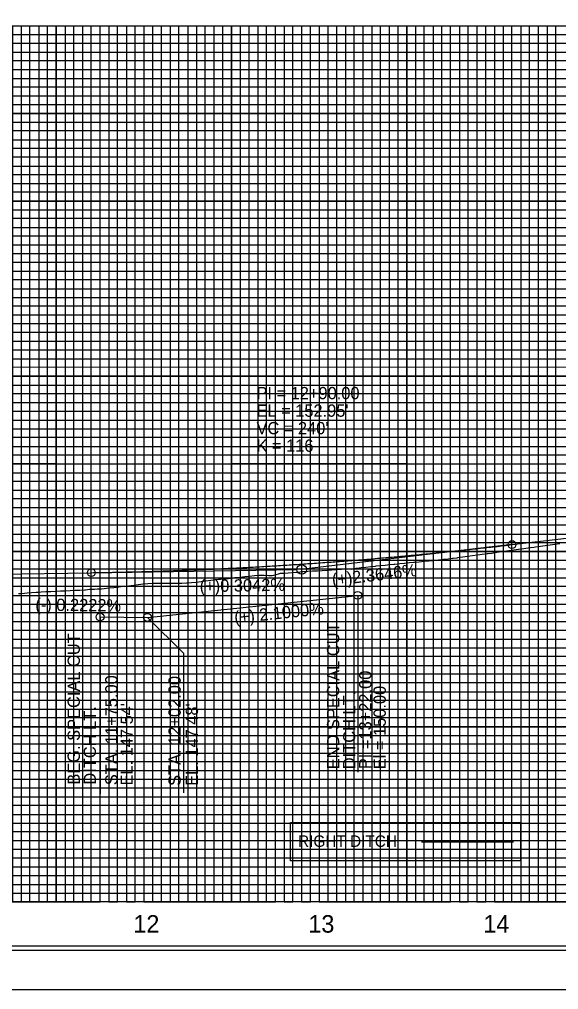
# Model space of a CAD drawing. Extents: x 573468 to 580768, y -57414 to -51768.
# Drawn here: x 579024 to 579332, y -57414 to -56860 of the extents above; entities that cross this region are included whole.
import ezdxf

# ---------------------------------------------------------------- set-up
doc = ezdxf.new("R2010")
doc.units = 0
for name, color, linetype in [('Exist Vertical Profile Ground Line', 7, 'Continuous'), ('Exist Vertical Profile Horizontal Axis Label Major', 7, 'Continuous'), ('Prop Approach Slab Hatching', 7, 'Continuous'), ('Prop Grid Mask', 7, 'Continuous'), ('Prop PFL Ditch Label CELL', 7, 'Continuous'), ('Prop Vertical Profile Curve Label', 7, 'Continuous'), ('Prop Vertical Profile Ditch Grade Right', 7, 'Continuous'), ('Prop Vertical Profile Ditch Grade Right Label', 7, 'Continuous'), ('Prop Vertical Profile Grade', 7, 'Continuous'), ('Prop Vertical Profile Grade Label', 7, 'Continuous'), ('Prop VPI Ditch Grade Right Label', 7, 'Continuous'), ('Prop VPI Label', 7, 'Continuous'), ('Sheet Cutting Line CELL', 7, 'Continuous'), ('Sheet DOT Grid CELL', 7, 'Continuous'), ('Sheet Layout Profile Border Port 2', 7, 'Continuous'), ('Sheet Plot Border Inside CELL', 7, 'Continuous'), ('Sheet Plot Border Outside CELL', 7, 'Continuous'), ('Sheet Profile CELL', 7, 'Continuous'), ('Sheet Profile Grid Major CELL', 7, 'Continuous'), ('Sheet Profile Grid Middle CELL', 7, 'Continuous'), ('Sheet Profile Grid Minor CELL', 7, 'Continuous')]:
    doc.layers.add(name, color=color, linetype=linetype)

# ---------------------------------------------------------------- blocks, each defined once
blk = doc.blocks.new('Ditch Label Right')
at = {"layer": 'Prop Grid Mask'}
blk.add_lwpolyline([(-75, 12.5), (75, 12.5), (75, -12.5), (-75, -12.5)], close=True, dxfattribs=at)
at = {"layer": 'Prop PFL Ditch Label CELL'}
for p, q in [((-75, -2.5), (-75, -2.5)), ((10.55, -0.15), (70.55, -0.15))]:
    blk.add_line(p, q, dxfattribs=at)
blk.add_text('RIGHT DITCH', height=7.485, dxfattribs=at).set_placement((-70, -3.4))

msp = doc.modelspace()

# ---------------------------------------------------------------- linework, layer by layer
at = {"layer": 'Exist Vertical Profile Ground Line'}
for points in [[(579143.48, -57178.85), (579144.42, -57178.75), (579147.19, -57178.44), (579149.95, -57178.14), (579152.72, -57177.84), (579155.48, -57177.54), (579158.25, -57177.25), (579161.01, -57176.99), (579163.78, -57177.11), (579166.54, -57177.24), (579167.9, -57177.31), (579168.44, -57177.25), (579169.31, -57177.01), (579172.07, -57176.26), (579173.07, -57175.99), (579174.84, -57175.86), (579177.61, -57175.66), (579180.37, -57175.46), (579182.19, -57175.33), (579183.14, -57175.25), (579185.53, -57175.04), (579185.9, -57175.01), (579188.67, -57174.83), (579191.43, -57174.65), (579194.2, -57174.48), (579196.96, -57174.3), (579199.73, -57174.13), (579202.49, -57173.97), (579205.26, -57173.81), (579208.02, -57173.65), (579210.82, -57173.49), (579213.73, -57173.52), (579215.75, -57173.31), (579216.32, -57173.13), (579216.7, -57173.01), (579219.09, -57172.74), (579221.85, -57172.44), (579224.62, -57172.13), (579227.38, -57171.83), (579227.81, -57171.78), (579230.15, -57171.54), (579232.91, -57171.25), (579234.21, -57171.12), (579235.68, -57170.97), (579237.8, -57170.76), (579238.44, -57170.69), (579241.21, -57170.42), (579243.97, -57170.14), (579246.74, -57169.87), (579249.11, -57169.64), (579249.51, -57169.6), (579252.27, -57169.34), (579255.04, -57169.08), (579257.8, -57168.82), (579259.93, -57168.63), (579260.57, -57168.56), (579263.33, -57168.25), (579266.1, -57167.95), (579268.86, -57167.65), (579271.29, -57167.39), (579271.63, -57167.35), (579273.99, -57167.07), (579274.39, -57167.01), (579277.2, -57166.61), (579279.92, -57166.24), (579282.69, -57165.86), (579285.46, -57165.49), (579288.22, -57165.12), (579290.99, -57164.76), (579291.64, -57164.67), (579293.75, -57164.39), (579296.52, -57163.99), (579299.28, -57163.59), (579302.05, -57163.19), (579304.81, -57162.8), (579307.58, -57162.41), (579310.34, -57162.02), (579310.92, -57161.94), (579313.11, -57161.64), (579315.87, -57161.26), (579317.72, -57161.02), (579318.64, -57160.89), (579321.41, -57160.51), (579324.17, -57160.14), (579326.94, -57159.76), (579329.7, -57159.39), (579332.47, -57159.03)], [(579023.6, -57187.55), (579025.51, -57187.41), (579028.53, -57187.19), (579031.04, -57187), (579033.8, -57186.8), (579035.12, -57186.7), (579036.57, -57186.61), (579039.34, -57186.45), (579042.1, -57186.29), (579044.87, -57186.14), (579045.63, -57186.1), (579047.63, -57186.01), (579050.4, -57185.9), (579053.16, -57185.78), (579055.93, -57185.68), (579058.69, -57185.58), (579061.46, -57185.48), (579061.9, -57185.46), (579064.22, -57185.12), (579064.55, -57185.08), (579066.99, -57184.94), (579068.51, -57184.85), (579069.75, -57184.82), (579071.07, -57184.79), (579072.52, -57184.62), (579075.29, -57184.31), (579078.05, -57184), (579080.82, -57183.69), (579083.58, -57183.38), (579086.35, -57183.08), (579089.39, -57182.75), (579091.88, -57182.38), (579093.46, -57182.14), (579094.64, -57182.06), (579097.41, -57181.86), (579100.17, -57181.67), (579100.82, -57181.63), (579102.94, -57181.65), (579104.84, -57181.67), (579105.7, -57181.66), (579108.47, -57181.62), (579111.24, -57181.58), (579114, -57181.55), (579116.95, -57181.52), (579119.53, -57181.43), (579120.52, -57181.4), (579122.3, -57181.28), (579125.06, -57181.1), (579127.83, -57180.71), (579130.59, -57180.33), (579133.36, -57179.95), (579136.12, -57179.57), (579137.82, -57179.34), (579138.89, -57179.24), (579141.65, -57179), (579143.48, -57178.85)]]:
    msp.add_lwpolyline(points, dxfattribs=at)
at = {"layer": 'Prop Grid Mask'}
for points in [[(578945.21, -57063.55), (579045.21, -57063.55), (579045.21, -57113.55), (578945.21, -57113.55)], [(579145.21, -57063.55), (579245.21, -57063.55), (579245.21, -57113.55), (579145.21, -57113.55)]]:
    msp.add_lwpolyline(points, close=True, dxfattribs=at)
at = {"layer": 'Prop Vertical Profile Curve Label'}
for centre in [(579305.21, -57159.61), (579065.21, -57175.62)]:
    msp.add_circle(centre, 2.25, dxfattribs=at)
at = {"layer": 'Prop Vertical Profile Ditch Grade Right'}
msp.add_lwpolyline([(579070.21, -57200.85), (579097.21, -57201.15), (579217.21, -57188.55)], dxfattribs=at)
at = {"layer": 'Prop Vertical Profile Ditch Grade Right Label'}
for p, q in [((579217.21, -57188.55), (579217.21, -57289.51)), ((579070.21, -57200.85), (579070.21, -57301.81)), ((579117.89, -57221.49), (579097.21, -57201.15)), ((579117.89, -57221.49), (579117.89, -57301.23))]:
    msp.add_line(p, q, dxfattribs=at)
for centre in [(579217.21, -57188.55), (579070.21, -57200.85), (579097.21, -57201.15)]:
    msp.add_circle(centre, 2.25, dxfattribs=at)
at = {"layer": 'Prop Vertical Profile Grade'}
for p, q in [((579305.21, -57159.61), (579459.67, -57141.35)), ((578995.21, -57176.69), (579065.21, -57175.62))]:
    msp.add_line(p, q, dxfattribs=at)
msp.add_spline([(579065.21, -57175.62), (579070.01, -57175.55), (579074.81, -57175.46), (579079.61, -57175.36), (579084.41, -57175.25), (579089.21, -57175.14), (579094.01, -57175.01), (579098.81, -57174.87), (579103.61, -57174.72), (579108.41, -57174.57), (579113.21, -57174.4), (579118.01, -57174.22), (579122.81, -57174.04), (579127.61, -57173.84), (579132.41, -57173.63), (579137.21, -57173.42), (579142.01, -57173.19), (579146.81, -57172.95), (579151.61, -57172.71), (579156.41, -57172.45), (579161.21, -57172.19), (579166.01, -57171.91), (579170.81, -57171.63), (579175.61, -57171.33), (579180.41, -57171.02), (579185.21, -57170.71), (579190.01, -57170.38), (579194.81, -57170.05), (579199.61, -57169.7), (579204.41, -57169.35), (579209.21, -57168.98), (579214.01, -57168.61), (579218.81, -57168.22), (579223.61, -57167.83), (579228.41, -57167.43), (579233.21, -57167.01), (579238.01, -57166.59), (579242.81, -57166.15), (579247.61, -57165.71), (579252.41, -57165.26), (579257.21, -57164.79), (579262.01, -57164.32), (579266.81, -57163.84), (579271.61, -57163.34), (579276.41, -57162.84), (579281.21, -57162.33), (579286.01, -57161.8), (579290.81, -57161.27), (579295.61, -57160.73), (579300.41, -57160.17), (579305.21, -57159.61)], degree=3, dxfattribs=at)
at = {"layer": 'Prop VPI Label'}
for p, q in [((579305.21, -57159.61), (579187.95, -57173.48)), ((579065.21, -57175.62), (579182.47, -57173.84))]:
    msp.add_line(p, q, dxfattribs=at)
msp.add_circle((579185.21, -57173.8), 2.75, dxfattribs=at)
at = {"layer": 'Sheet Cutting Line CELL'}
msp.add_line((578678.21, -57413.55), (580362.21, -57413.55), dxfattribs=at)
at = {"layer": 'Sheet DOT Grid CELL'}
for p, q in [((578845.21, -56863.55), (580345.1, -56863.55)), ((579045.21, -56863.55), (579045.21, -57363.55)), ((579095.21, -56863.55), (579095.21, -57363.55)), ((579145.21, -56863.55), (579145.21, -57363.55)), ((579195.21, -56863.55), (579195.21, -57363.55)), ((579245.21, -56863.55), (579245.21, -57363.55)), ((579295.21, -56863.55), (579295.21, -57363.55)), ((578845.21, -56913.55), (580345.1, -56913.55)), ((578845.21, -56963.55), (580345.1, -56963.55)), ((578845.21, -57013.55), (580345.1, -57013.55)), ((578845.21, -57063.55), (580345.1, -57063.55)), ((578845.21, -57113.55), (580345.1, -57113.55)), ((578845.21, -57163.55), (580345.1, -57163.55)), ((578845.21, -57213.55), (580345.1, -57213.55)), ((578845.21, -57263.55), (580345.1, -57263.55)), ((578845.21, -57313.55), (580345.1, -57313.55))]:
    msp.add_line(p, q, dxfattribs=at)
at = {"layer": 'Sheet Layout Profile Border Port 2'}
msp.add_lwpolyline([(578895.21, -56863.55), (580295.21, -56863.55), (580295.21, -57363.55), (578895.21, -57363.55)], close=True, dxfattribs=at)
at = {"layer": 'Sheet Plot Border Inside CELL'}
msp.add_lwpolyline([(578691.21, -57391.1), (580357.71, -57391.1), (580357.71, -56336), (578691.21, -56336)], close=True, dxfattribs=at)
at = {"layer": 'Sheet Plot Border Outside CELL'}
msp.add_lwpolyline([(578678.21, -57413.55), (580362.21, -57413.55), (580362.21, -56313.55), (578678.21, -56313.55)], close=True, dxfattribs=at)
at = {"layer": 'Sheet Profile CELL'}
for p, q in [((578845.21, -56863.55), (580345.21, -56863.55)), ((580345.21, -57363.55), (578845.21, -57363.55)), ((578845.21, -57388.55), (580345.21, -57388.55))]:
    msp.add_line(p, q, dxfattribs=at)
msp.add_lwpolyline([(580345.21, -56338.55), (578845.21, -56338.55), (578845.21, -57388.55), (580345.21, -57388.55)], close=True, dxfattribs=at)
at = {"layer": 'Sheet Profile Grid Major CELL'}
for points in [[(578895.21, -56863.55), (578895.21, -57363.55), (578945.21, -57363.55), (578945.21, -56863.55), (578995.21, -56863.55), (578995.21, -57363.55), (579045.21, -57363.55), (579045.21, -56863.55), (579095.21, -56863.55), (579095.21, -57363.55), (579145.21, -57363.55), (579145.21, -56863.55), (579195.21, -56863.55), (579195.21, -57363.55), (579245.21, -57363.55), (579245.21, -56863.55), (579295.21, -56863.55), (579295.21, -57363.55), (579345.21, -57363.55)], [(580345.21, -56913.55), (578845.21, -56913.55)], [(580345.21, -56963.55), (578845.21, -56963.55), (578845.21, -57013.55), (580345.21, -57013.55)], [(580345.21, -57063.55), (578845.21, -57063.55), (578845.21, -57113.55), (580345.21, -57113.55)], [(580345.21, -57163.55), (578845.21, -57163.55), (578845.21, -57213.55), (580345.21, -57213.55)], [(580345.21, -57263.55), (578845.21, -57263.55), (578845.21, -57263.55), (578845.21, -57313.55), (580345.21, -57313.55)], [(580345.21, -57363.55), (578845.21, -57363.55)]]:
    msp.add_lwpolyline(points, dxfattribs=at)
at = {"layer": 'Sheet Profile Grid Middle CELL'}
for points in [[(578870.21, -56863.55), (578920.21, -56863.55), (578920.21, -57363.55), (578970.21, -57363.55), (578970.21, -56863.55), (579020.21, -56863.55), (579020.21, -57363.55), (579070.21, -57363.55), (579070.21, -56863.55), (579120.21, -56863.55), (579120.21, -57363.55), (579170.21, -57363.55), (579170.21, -56863.55), (579220.21, -56863.55), (579220.21, -57363.55), (579270.21, -57363.55), (579270.21, -56863.55), (579320.21, -56863.55), (579320.21, -57363.55), (579370.21, -57363.55)], [(578845.21, -56888.55), (580345.21, -56888.55)], [(580345.21, -56938.55), (578845.21, -56938.55), (578845.21, -56988.55), (580345.21, -56988.55)], [(580345.21, -57038.55), (578845.21, -57038.55), (578845.21, -57088.55), (580345.21, -57088.55)], [(580345.21, -57138.55), (578845.21, -57138.55), (578845.21, -57188.55), (580345.21, -57188.55)], [(580345.21, -57238.55), (578845.21, -57238.55), (578845.21, -57288.55), (580345.21, -57288.55)], [(580345.21, -57338.55), (578845.21, -57338.55)]]:
    msp.add_lwpolyline(points, dxfattribs=at)
at = {"layer": 'Sheet Profile Grid Minor CELL'}
for p, q in [((578895.21, -56868.55), (580295.21, -56868.55)), ((580295.21, -56873.55), (578895.21, -56873.55)), ((578895.21, -56878.55), (580295.21, -56878.55)), ((580295.21, -56883.55), (578895.21, -56883.55)), ((578895.21, -56893.55), (580295.21, -56893.55)), ((580295.21, -56898.55), (578895.21, -56898.55)), ((578895.21, -56903.55), (580295.21, -56903.55)), ((580295.21, -56908.55), (578895.21, -56908.55)), ((578895.21, -56918.55), (580295.21, -56918.55)), ((580295.21, -56923.55), (578895.21, -56923.55)), ((578895.21, -56928.55), (580295.21, -56928.55)), ((580295.21, -56933.55), (578895.21, -56933.55)), ((578895.21, -56943.55), (580295.21, -56943.55)), ((580295.21, -56948.55), (578895.21, -56948.55)), ((578895.21, -56953.55), (580295.21, -56953.55)), ((580295.21, -56958.55), (578895.21, -56958.55)), ((578895.21, -56968.55), (580295.21, -56968.55)), ((580295.21, -56973.55), (578895.21, -56973.55)), ((578895.21, -56978.55), (580295.21, -56978.55)), ((580295.21, -56983.55), (578895.21, -56983.55)), ((578895.21, -56993.55), (580295.21, -56993.55)), ((580295.21, -56998.55), (578895.21, -56998.55)), ((578895.21, -57003.55), (580295.21, -57003.55)), ((580295.21, -57008.55), (578895.21, -57008.55)), ((578895.21, -57018.55), (580295.21, -57018.55)), ((580295.21, -57023.55), (578895.21, -57023.55)), ((578895.21, -57028.55), (580295.21, -57028.55)), ((580295.21, -57033.55), (578895.21, -57033.55)), ((578895.21, -57043.55), (580295.21, -57043.55)), ((580295.21, -57048.55), (578895.21, -57048.55)), ((578895.21, -57053.55), (580295.21, -57053.55)), ((580295.21, -57058.55), (578895.21, -57058.4)), ((578895.21, -57068.55), (580295.21, -57068.55)), ((580295.21, -57073.55), (578895.21, -57073.55)), ((578895.21, -57078.55), (580295.21, -57078.55)), ((580295.21, -57083.55), (578895.21, -57083.55)), ((578895.21, -57093.55), (580295.21, -57093.55)), ((580295.21, -57098.55), (578895.21, -57098.55)), ((578895.21, -57103.55), (580295.21, -57103.55)), ((580295.21, -57108.55), (578895.21, -57108.55)), ((578895.21, -57118.55), (580295.21, -57118.55)), ((580295.21, -57123.55), (578895.21, -57123.55)), ((578895.21, -57128.55), (580295.21, -57128.55)), ((580295.21, -57133.55), (578895.21, -57133.55)), ((578895.21, -57143.55), (580295.21, -57143.55)), ((580295.21, -57148.55), (578895.21, -57148.55)), ((578895.21, -57153.55), (580295.21, -57153.55)), ((580295.21, -57158.55), (578895.21, -57158.55)), ((578895.21, -57168.55), (580295.21, -57168.55)), ((580295.21, -57173.55), (578895.21, -57173.55)), ((578895.21, -57178.55), (580295.21, -57178.55)), ((580295.21, -57183.55), (578895.21, -57183.55)), ((578895.21, -57193.55), (580295.21, -57193.55)), ((580295.21, -57198.55), (578895.21, -57198.55)), ((578895.21, -57203.55), (580295.21, -57203.55)), ((580295.21, -57208.55), (578895.21, -57208.55)), ((578895.21, -57218.55), (580295.21, -57218.55)), ((580295.21, -57223.55), (578895.21, -57223.55)), ((578895.21, -57228.55), (580295.21, -57228.55)), ((580295.21, -57233.55), (578895.21, -57233.55)), ((578895.21, -57243.55), (580295.21, -57243.55)), ((580295.21, -57248.55), (578895.21, -57248.55)), ((578895.21, -57253.55), (580295.21, -57253.55)), ((580295.21, -57258.55), (578895.21, -57258.55)), ((578895.21, -57268.55), (580295.21, -57268.55)), ((580295.21, -57273.55), (578895.21, -57273.55)), ((578895.21, -57278.55), (580295.21, -57278.55)), ((580295.21, -57283.55), (578895.21, -57283.55)), ((578895.21, -57293.55), (580295.21, -57293.55)), ((580295.21, -57298.55), (578895.21, -57298.55)), ((578895.21, -57303.55), (580295.21, -57303.55)), ((580295.21, -57308.55), (578895.21, -57308.55)), ((578895.21, -57318.55), (580295.21, -57318.55)), ((580295.21, -57323.55), (578895.21, -57323.55)), ((578895.21, -57328.55), (580295.21, -57328.55)), ((580295.21, -57333.55), (578895.21, -57333.55)), ((578895.21, -57343.55), (580295.21, -57343.55)), ((580295.21, -57348.55), (578895.21, -57348.55)), ((578895.21, -57353.55), (580295.21, -57353.55)), ((578895.21, -57358.55), (580295.21, -57358.55))]:
    msp.add_line(p, q, dxfattribs=at)
for points in [[(579015.21, -56863.55), (579025.21, -56863.55), (579025.21, -57363.55), (579030.21, -57363.55), (579030.21, -56863.55), (579035.21, -56863.55), (579035.21, -57363.55), (579040.21, -57363.55), (579040.21, -56863.55), (579050.21, -56863.55), (579050.21, -57363.55), (579055.21, -57363.55), (579055.21, -56863.55), (579060.21, -56863.55), (579060.21, -57363.55), (579065.21, -57363.55), (579065.21, -56863.55), (579075.21, -56863.55), (579075.21, -57363.55), (579080.21, -57363.55), (579080.21, -56863.55), (579085.21, -56863.55), (579085.21, -57363.55), (579090.21, -57363.55), (579090.21, -56863.55), (579100.21, -56863.55), (579100.21, -57363.55), (579105.21, -57363.55), (579105.21, -56863.55), (579110.21, -56863.55), (579110.21, -57363.55)], [(579110.21, -57363.55), (579115.21, -57363.55), (579115.21, -56863.55), (579125.21, -56863.55), (579125.21, -57363.55), (579130.21, -57363.55), (579130.21, -56863.55), (579135.21, -56863.55), (579135.21, -57363.55), (579140.21, -57363.55), (579140.21, -56863.55), (579150.21, -56863.55), (579150.21, -57363.55), (579155.21, -57363.55), (579155.21, -56863.55), (579160.21, -56863.55), (579160.21, -57363.55), (579165.21, -57363.55), (579165.21, -56863.55), (579175.21, -56863.55), (579175.21, -57363.55), (579180.21, -57363.55), (579180.21, -56863.55), (579185.21, -56863.55), (579185.21, -57363.55), (579190.21, -57363.55), (579190.21, -56863.55), (579200.21, -56863.55), (579200.21, -57363.55), (579205.21, -57363.55), (579205.21, -56863.55), (579210.21, -56863.55), (579210.21, -57363.55), (579215.21, -57363.55), (579215.21, -56863.55), (579225.21, -56863.55), (579225.21, -57363.55), (579230.21, -57363.55), (579230.21, -56863.55), (579235.21, -56863.55), (579235.21, -57363.55), (579240.21, -57363.55), (579240.21, -56863.55), (579250.21, -56863.55), (579250.21, -57363.55), (579255.21, -57363.55), (579255.21, -56863.55), (579260.21, -56863.55), (579260.21, -57363.55), (579265.21, -57363.55), (579265.21, -56863.55), (579275.21, -56863.55), (579275.21, -57363.55), (579280.21, -57363.55), (579280.21, -56863.55), (579285.21, -56863.55), (579285.21, -57363.55), (579290.21, -57363.55), (579290.21, -56863.55), (579300.21, -56863.55), (579300.21, -57363.55), (579305.21, -57363.55), (579305.21, -56863.55), (579310.21, -56863.55), (579310.21, -57363.55), (579315.21, -57363.55), (579315.21, -56863.55), (579325.21, -56863.55), (579325.21, -57363.55), (579330.21, -57363.55), (579330.21, -56863.55), (579335.21, -56863.55)]]:
    msp.add_lwpolyline(points, dxfattribs=at)

# ---------------------------------------------------------------- block references
at = {"layer": 'Prop Approach Slab Hatching', "xscale": 0.875, "yscale": 0.875}
msp.add_blockref('Ditch Label Right', (579244.4, -57329.13), dxfattribs=at)

# ---------------------------------------------------------------- texts
at = {"layer": 'Exist Vertical Profile Horizontal Axis Label Major'}
for s, p in [('12', (579089.19, -57381.05)), ('13', (579189.02, -57381.05)), ('14', (579288.86, -57381.05))]:
    msp.add_text(s, height=10, dxfattribs=at).set_placement(p)
at = {"layer": 'Prop Vertical Profile Curve Label'}
for s, p in [("VC = 240'", (579159.43, -57096.63)), ('K = 116', (579159.43, -57106.61))]:
    msp.add_text(s, height=7, dxfattribs=at).set_placement(p)
at = {"layer": 'Prop Vertical Profile Ditch Grade Right Label'}
for s, rotation, p in [('(-) 0.2222%', 359.3634, (579033.26, -57197.3)), ('(+) 2.1000%', 5.9941, (579147.14, -57204.69))]:
    msp.add_text(s, height=7, rotation=rotation, dxfattribs=at).set_placement(p)
at = {"layer": 'Prop Vertical Profile Grade Label'}
for s, rotation, p in [('(+)2.3646%', 6.7429, (579202.92, -57183.21)), ('(+)0.3042%', 0.8713, (579127.09, -57186.72))]:
    msp.add_text(s, height=7, rotation=rotation, dxfattribs=at).set_placement(p)
at = {"layer": 'Prop VPI Ditch Grade Right Label'}
for s, p in [('END SPECIAL CUT', (579206.66, -57287.78)), ('BEG. SPECIAL CUT', (579058.68, -57296.56)), ('PI =13+22.00', (579225.03, -57287.75)), ('STA. 11+75.00', (579080.15, -57296.88)), ('STA. 12+02.00', (579116.21, -57297.29)), ('DITCH LT.', (579215.84, -57287.78)), ('El = 150.00', (579233.22, -57287.81)), ('DITCH LT.', (579067.86, -57296.56)), ("EL. 147.54'", (579088.87, -57297.08)), ("EL. 147.48'", (579126.09, -57297.26))]:
    msp.add_text(s, height=7, rotation=90, dxfattribs=at).set_placement(p)
at = {"layer": 'Prop VPI Label'}
for s, p in [('PI = 12+90.00', (579159.43, -57076.63)), ("EL = 152.95'", (579159.43, -57086.63))]:
    msp.add_text(s, height=7, dxfattribs=at).set_placement(p)

doc.saveas('drawing.dxf')
